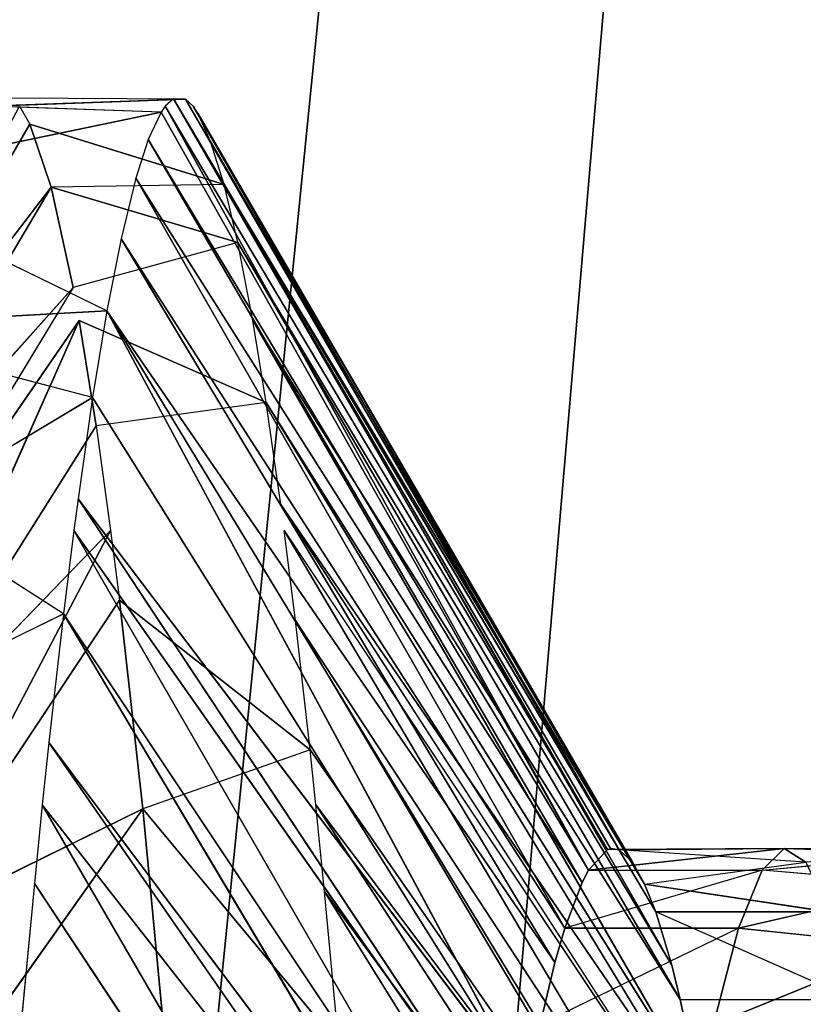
# Model space of a CAD drawing. Extents: x 143 to 263, y -61 to 82.
# Tile 574 of 656: x 247.9 to 248.295, y 73.725 to 74.222. Entities that reach past the tile are written whole.
import ezdxf

# ---------------------------------------------------------------- set-up
doc = ezdxf.new("R2010")
doc.units = 0
doc.header["$LTSCALE"] = 25.4
doc.layers.get('0').update_dxf_attribs({"color": 13, "linetype": 'CONTINUOUS'})

# ---------------------------------------------------------------- blocks, each defined once
blk = doc.blocks.new('ICE-BALL-8126_STL')
at = {"color": 41}
for p, q in [((8.43004, 44.51457, 94.99305), (8.42899, 44.42197, 94.91445)), ((8.42899, 44.42197, 94.91445), (8.43138, 44.50488, 94.84451)), ((8.43986, 44.41083, 94.74755), (8.43138, 44.50488, 94.84451)), ((8.44716, 44.49461, 94.694), (8.43986, 44.41083, 94.74755)), ((8.44716, 44.49461, 94.694), (8.46924, 44.39891, 94.57911)), ((8.46924, 44.39891, 94.57911), (8.47803, 44.48376, 94.54302)), ((8.51769, 44.38637, 94.41219), (8.47803, 44.48376, 94.54302)), ((8.51769, 44.38637, 94.41219), (8.47803, 44.48376, 94.54302)), ((8.50518, 44.45709, 95.41656), (8.46102, 44.35718, 95.24903)), ((8.50518, 44.36959, 95.41656), (8.50518, 44.45709, 95.41656)), ((8.44693, 44.35159, 95.17032), (8.46102, 44.44468, 95.24903)), ((8.46102, 44.44468, 95.24903), (8.46102, 44.35718, 95.24903)), ((8.42899, 44.42197, 94.91445), (8.43585, 44.43292, 95.08067)), ((8.42899, 44.42197, 94.91445), (8.43585, 44.43292, 95.08067)), ((8.43585, 44.43292, 95.08067), (8.42965, 44.33884, 94.9819)), ((8.44693, 44.35159, 95.17032), (8.43585, 44.43292, 95.08067)), ((8.42899, 44.42197, 94.91445), (8.43986, 44.41083, 94.74755)), ((8.43986, 44.32333, 94.74755), (8.42899, 44.42197, 94.91445)), ((8.43986, 44.32333, 94.74755), (8.42899, 44.42197, 94.91445)), ((8.4295, 44.33281, 94.88894), (8.42899, 44.42197, 94.91445)), ((8.42899, 44.42197, 94.91445), (8.42965, 44.33884, 94.9819)), ((8.42899, 44.42197, 94.91445), (8.43986, 44.41083, 94.74755)), ((8.45069, 44.19025, 96.11703), (8.81402, 44.41623, 95.96337)), ((8.45069, 44.19025, 96.11703), (8.81402, 44.41623, 95.96337)), ((8.40691, 44.18585, 96.05744), (8.7483, 44.40858, 95.88247)), ((8.40691, 44.18585, 96.05744), (8.7483, 44.40858, 95.88247)), ((8.43986, 44.32333, 94.74755), (8.43986, 44.41083, 94.74755)), ((8.46924, 44.39891, 94.57911), (8.43986, 44.41083, 94.74755)), ((8.46924, 44.39891, 94.57911), (8.43986, 44.41083, 94.74755)), ((8.43986, 44.41083, 94.74755), (8.46924, 44.31141, 94.57911)), ((8.45069, 44.19025, 96.11703), (8.7483, 44.40858, 95.88247)), ((8.45069, 44.19025, 96.11703), (8.7483, 44.40858, 95.88247)), ((8.31399, 44.17557, 95.91264), (8.69411, 44.40168, 95.80644)), ((8.31399, 44.17557, 95.91264), (8.69411, 44.40168, 95.80644)), ((8.37919, 44.18293, 96.0171), (8.69411, 44.40168, 95.80644)), ((8.37919, 44.18293, 96.0171), (8.69411, 44.40168, 95.80644)), ((8.69411, 44.40168, 95.80644), (8.40691, 44.18585, 96.05744)), ((8.69411, 44.40168, 95.80644), (8.40691, 44.18585, 96.05744)), ((8.46924, 44.39891, 94.57911), (8.51769, 44.29887, 94.41219)), ((8.46924, 44.39891, 94.57911), (8.51769, 44.38637, 94.41219)), ((8.46924, 44.39891, 94.57911), (8.46924, 44.31141, 94.57911)), ((8.46924, 44.39891, 94.57911), (8.51769, 44.38637, 94.41219)), ((8.26863, 44.16993, 95.83005), (8.64988, 44.39553, 95.73639)), ((8.26863, 44.16993, 95.83005), (8.64988, 44.39553, 95.73639)), ((8.31399, 44.17557, 95.91264), (8.64988, 44.39553, 95.73639)), ((8.31399, 44.17557, 95.91264), (8.64988, 44.39553, 95.73639)), ((8.25552, 44.16821, 95.80428), (8.59447, 44.38696, 95.63497)), ((8.26863, 44.16993, 95.83005), (8.59447, 44.38696, 95.63497)), ((8.20409, 44.16088, 95.69265), (8.56837, 44.38245, 95.58009)), ((8.20409, 44.16088, 95.69265), (8.56837, 44.38245, 95.58009)), ((8.25552, 44.16821, 95.80428), (8.56837, 44.38245, 95.58009)), ((8.25552, 44.16821, 95.80428), (8.56837, 44.38245, 95.58009)), ((8.16259, 44.15411, 95.58592), (8.55303, 44.37963, 95.54503)), ((8.16259, 44.15411, 95.58592), (8.55303, 44.37963, 95.54503)), ((8.20409, 44.16088, 95.69265), (8.55303, 44.37963, 95.54503)), ((8.20409, 44.16088, 95.69265), (8.55303, 44.37963, 95.54503)), ((8.55303, 44.37963, 95.54503), (8.50518, 44.36959, 95.41656)), ((8.55303, 44.37963, 95.54503), (8.50518, 44.36959, 95.41656)), ((8.12326, 44.14653, 95.46239), (8.50518, 44.36959, 95.41656)), ((8.12326, 44.14653, 95.46239), (8.50518, 44.36959, 95.41656)), ((8.50518, 44.36959, 95.41656), (8.16259, 44.15411, 95.58592)), ((8.50518, 44.36959, 95.41656), (8.16259, 44.15411, 95.58592)), ((8.50518, 44.36959, 95.41656), (8.48791, 44.36528, 95.35952)), ((8.09408, 44.13959, 95.3452), (8.48791, 44.36528, 95.35952)), ((8.09408, 44.13959, 95.3452), (8.48791, 44.36528, 95.35952)), ((8.12326, 44.14653, 95.46239), (8.48791, 44.36528, 95.35952)), ((8.12326, 44.14653, 95.46239), (8.48791, 44.36528, 95.35952)), ((8.48791, 44.36528, 95.35952), (8.46102, 44.35718, 95.24903)), ((8.09408, 44.13959, 95.3452), (8.46102, 44.35718, 95.24903)), ((8.09408, 44.13959, 95.3452), (8.46102, 44.35718, 95.24903)), ((8.46102, 44.35718, 95.24903), (8.44693, 44.35159, 95.17032)), ((8.05807, 44.12634, 95.11018), (8.44693, 44.35159, 95.17032)), ((8.05807, 44.12634, 95.11018), (8.44693, 44.35159, 95.17032)), ((8.07239, 44.13284, 95.22757), (8.44693, 44.35159, 95.17032)), ((8.07239, 44.13284, 95.22757), (8.44693, 44.35159, 95.17032)), ((8.44693, 44.35159, 95.17032), (8.09408, 44.13959, 95.3452)), ((8.44693, 44.35159, 95.17032), (8.09408, 44.13959, 95.3452)), ((8.44693, 44.35159, 95.17032), (8.43585, 44.34542, 95.08067)), ((8.05455, 44.12394, 95.06599), (8.43585, 44.34542, 95.08067)), ((8.05455, 44.12394, 95.06599), (8.43585, 44.34542, 95.08067)), ((8.05807, 44.12634, 95.11018), (8.43585, 44.34542, 95.08067)), ((8.05807, 44.12634, 95.11018), (8.43585, 44.34542, 95.08067)), ((8.43585, 44.34542, 95.08067), (8.42965, 44.33884, 94.9819)), ((8.42965, 44.33884, 94.9819), (8.05076, 44.11406, 94.87833)), ((8.42965, 44.33884, 94.9819), (8.05076, 44.11406, 94.87833)), ((8.05095, 44.12009, 94.99371), (8.42965, 44.33884, 94.9819)), ((8.05095, 44.12009, 94.99371), (8.42965, 44.33884, 94.9819)), ((8.05455, 44.12394, 95.06599), (8.42965, 44.33884, 94.9819)), ((8.05455, 44.12394, 95.06599), (8.42965, 44.33884, 94.9819)), ((8.42965, 44.33884, 94.9819), (8.42899, 44.33447, 94.91445)), ((8.42899, 44.33447, 94.91445), (8.05076, 44.11406, 94.87833)), ((8.4295, 44.33281, 94.88894), (8.05076, 44.11406, 94.87833)), ((8.4295, 44.33281, 94.88894), (8.05455, 44.10987, 94.79984)), ((8.4295, 44.33281, 94.88894), (8.05455, 44.10987, 94.79984)), ((8.4295, 44.33281, 94.88894), (8.43986, 44.32333, 94.74755)), ((8.4295, 44.33281, 94.88894), (8.43986, 44.32333, 94.74755)), ((8.43986, 44.32333, 94.74755), (8.05455, 44.10987, 94.79984)), ((8.43986, 44.32333, 94.74755), (8.05455, 44.10987, 94.79984)), ((8.43986, 44.32333, 94.74755), (8.05751, 44.10782, 94.76192)), ((8.43986, 44.32333, 94.74755), (8.05751, 44.10782, 94.76192)), ((8.43986, 44.32333, 94.74755), (8.07144, 44.10133, 94.64457)), ((8.43986, 44.32333, 94.74755), (8.07144, 44.10133, 94.64457)), ((8.43986, 44.32333, 94.74755), (8.44616, 44.32008, 94.70059)), ((8.44616, 44.32008, 94.70059), (8.07144, 44.10133, 94.64457)), ((8.44616, 44.32008, 94.70059), (8.07144, 44.10133, 94.64457)), ((8.44616, 44.32008, 94.70059), (8.09079, 44.09513, 94.53617)), ((8.44616, 44.32008, 94.70059), (8.09079, 44.09513, 94.53617)), ((8.44616, 44.32008, 94.70059), (8.46924, 44.31141, 94.57911)), ((8.46924, 44.31141, 94.57911), (8.09079, 44.09513, 94.53617)), ((8.46924, 44.31141, 94.57911), (8.09079, 44.09513, 94.53617)), ((8.46924, 44.31141, 94.57911), (8.1215, 44.08766, 94.4097)), ((8.46924, 44.31141, 94.57911), (8.1215, 44.08766, 94.4097)), ((8.46924, 44.31141, 94.57911), (8.4865, 44.30641, 94.51135)), ((8.4865, 44.30641, 94.51135), (8.1215, 44.08766, 94.4097)), ((8.4865, 44.30641, 94.51135), (8.1215, 44.08766, 94.4097)), ((8.4865, 44.30641, 94.51135), (8.15779, 44.08055, 94.29356)), ((8.4865, 44.30641, 94.51135), (8.15779, 44.08055, 94.29356)), ((8.4865, 44.30641, 94.51135), (8.51769, 44.29887, 94.41219)), ((8.51769, 44.29887, 94.41219), (8.15779, 44.08055, 94.29356)), ((8.51769, 44.29887, 94.41219), (8.15779, 44.08055, 94.29356)), ((8.55097, 44.29208, 94.32568), (8.15779, 44.08055, 94.29356)), ((8.55097, 44.29208, 94.32568), (8.15779, 44.08055, 94.29356)), ((8.55097, 44.29208, 94.32568), (8.20153, 44.07333, 94.17924)), ((8.55097, 44.29208, 94.32568), (8.20153, 44.07333, 94.17924)), ((8.55097, 44.29208, 94.32568), (8.25257, 44.06601, 94.06746)), ((8.55097, 44.29208, 94.32568), (8.25257, 44.06601, 94.06746)), ((8.58506, 44.28594, 94.25001), (8.25257, 44.06601, 94.06746)), ((8.58506, 44.28594, 94.25001), (8.25257, 44.06601, 94.06746)), ((8.58506, 44.28594, 94.25001), (8.26862, 44.06388, 94.03579)), ((8.58506, 44.28594, 94.25001), (8.26862, 44.06388, 94.03579)), ((8.63892, 44.27739, 94.14816), (8.26862, 44.06388, 94.03579)), ((8.63892, 44.27739, 94.14816), (8.26862, 44.06388, 94.03579)), ((8.63892, 44.27739, 94.14816), (8.31068, 44.05864, 93.9589)), ((8.63892, 44.27739, 94.14816), (8.31068, 44.05864, 93.9589)), ((8.6705, 44.27285, 94.09575), (8.31068, 44.05864, 93.9589)), ((8.6705, 44.27285, 94.09575), (8.31068, 44.05864, 93.9589)), ((8.6705, 44.27285, 94.09575), (8.37552, 44.05128, 93.85423)), ((8.6705, 44.27285, 94.09575), (8.37552, 44.05128, 93.85423)), ((8.69116, 44.27003, 94.06381), (8.4069, 44.04797, 93.8084)), ((8.69116, 44.27003, 94.06381), (8.4069, 44.04797, 93.8084)), ((8.77246, 44.25984, 93.95233), (8.4069, 44.04797, 93.8084)), ((8.77246, 44.25984, 93.95233), (8.4069, 44.04797, 93.8084)), ((8.77246, 44.25984, 93.95233), (8.4467, 44.04396, 93.75404)), ((8.77246, 44.25984, 93.95233), (8.4467, 44.04396, 93.75404)), ((8.52801, 44.19748, 96.21188), (8.40904, 44.09857, 96.06045)), ((8.52801, 44.19748, 96.21188), (8.45069, 44.19025, 96.11703)), ((8.45069, 44.19025, 96.11703), (8.40691, 44.18585, 96.05744)), ((8.40691, 44.18585, 96.05744), (8.37919, 44.18293, 96.0171)), ((8.37919, 44.18293, 96.0171), (8.30377, 44.08684, 95.89484)), ((8.37919, 44.18293, 96.0171), (8.31399, 44.17557, 95.91264)), ((8.37919, 44.18293, 96.0171), (8.40904, 44.09857, 96.06045)), ((8.31399, 44.17557, 95.91264), (8.26863, 44.16993, 95.83005)), ((8.25552, 44.16821, 95.80428), (8.20409, 44.16088, 95.69265)), ((8.20409, 44.16088, 95.69265), (8.16259, 44.06661, 95.58593)), ((8.20409, 44.16088, 95.69265), (8.16259, 44.15411, 95.58592)), ((8.20409, 44.16088, 95.69265), (8.21572, 44.07512, 95.71957)), ((8.16259, 44.15411, 95.58592), (8.12326, 44.14653, 95.46239)), ((8.12326, 44.14653, 95.46239), (8.09408, 44.13959, 95.3452)), ((8.12326, 44.14653, 95.46239), (8.09536, 44.05243, 95.35107)), ((8.12326, 44.14653, 95.46239), (8.14605, 44.0636, 95.53736)), ((8.09408, 44.13959, 95.3452), (8.06369, 44.04177, 95.16357)), ((8.09408, 44.13959, 95.3452), (8.07239, 44.13284, 95.22757)), ((8.09408, 44.13959, 95.3452), (8.09536, 44.05243, 95.35107)), ((8.07239, 44.13284, 95.22757), (8.05807, 44.12634, 95.11018)), ((8.05455, 44.12394, 95.06599), (8.05095, 44.12009, 94.99371)), ((8.05807, 44.12634, 95.11018), (8.05455, 44.12394, 95.06599)), ((8.05095, 44.12009, 94.99371), (8.05051, 44.03174, 94.97762)), ((8.05095, 44.12009, 94.99371), (8.05076, 44.11406, 94.87833)), ((8.05095, 44.12009, 94.99371), (8.05455, 44.02238, 94.79984)), ((8.05076, 44.11406, 94.87833), (8.05455, 44.10987, 94.79984)), ((8.05455, 44.10987, 94.79984), (8.05751, 44.10782, 94.76192)), ((8.40904, 44.09857, 96.06045), (8.52981, 44.11013, 96.21394)), ((8.40904, 44.09857, 96.06045), (8.52981, 44.11013, 96.21394)), ((8.05751, 44.10782, 94.76192), (8.05455, 44.02238, 94.79984)), ((8.05751, 44.10782, 94.76192), (8.0776, 44.01164, 94.60598)), ((8.05751, 44.10782, 94.76192), (8.07144, 44.10133, 94.64457)), ((8.07144, 44.10133, 94.64457), (8.09079, 44.09513, 94.53617)), ((8.09079, 44.09513, 94.53617), (8.1215, 44.08766, 94.4097)), ((8.30377, 44.08684, 95.89484), (8.40904, 44.09857, 96.06045)), ((8.30377, 44.08684, 95.89484), (8.40904, 44.09857, 96.06045)), ((8.46856, 43.97747, 95.80139), (8.40904, 44.09857, 96.06045)), ((8.46856, 43.97747, 95.80139), (8.40904, 44.09857, 96.06045)), ((8.5636, 43.98919, 95.9509), (8.40904, 44.09857, 96.06045)), ((8.5636, 43.98919, 95.9509), (8.40904, 44.09857, 96.06045)), ((8.1215, 44.08766, 94.4097), (8.15779, 44.08055, 94.29356)), ((8.26862, 44.08243, 95.83003), (8.30377, 44.08684, 95.89484)), ((8.30377, 44.08684, 95.89484), (8.46856, 43.97747, 95.80139)), ((8.30377, 44.08684, 95.89484), (8.46856, 43.97747, 95.80139)), ((8.15779, 44.08055, 94.29356), (8.11901, 44.0007, 94.41875)), ((8.15779, 44.08055, 94.29356), (8.16259, 43.9922, 94.2799)), ((8.15779, 44.08055, 94.29356), (8.20153, 44.07333, 94.17924)), ((8.21572, 44.07512, 95.71957), (8.26862, 44.08243, 95.83003)), ((8.26862, 44.08243, 95.83003), (8.46856, 43.97747, 95.80139)), ((8.26862, 44.08243, 95.83003), (8.46856, 43.97747, 95.80139)), ((8.26862, 44.08243, 95.83003), (8.38906, 43.96575, 95.64315)), ((8.26862, 44.08243, 95.83003), (8.38906, 43.96575, 95.64315)), ((8.16259, 44.06661, 95.58593), (8.21572, 44.07512, 95.71957)), ((8.16259, 44.06661, 95.58593), (8.21572, 44.07512, 95.71957)), ((8.21572, 44.07512, 95.71957), (8.38906, 43.96575, 95.64315)), ((8.21572, 44.07512, 95.71957), (8.38906, 43.96575, 95.64315)), ((8.20153, 44.07333, 94.17924), (8.17948, 43.98933, 94.23418)), ((8.20153, 44.07333, 94.17924), (8.25871, 43.97768, 94.05518)), ((8.20153, 44.07333, 94.17924), (8.25257, 44.06601, 94.06746)), ((8.16259, 44.06661, 95.58593), (8.38906, 43.96575, 95.64315)), ((8.16259, 44.06661, 95.58593), (8.38906, 43.96575, 95.64315)), ((8.16259, 44.06661, 95.58593), (8.32616, 43.95422, 95.47864)), ((8.25257, 44.06601, 94.06746), (8.26862, 44.06388, 94.03579)), ((8.26862, 44.06388, 94.03579), (8.31068, 44.05864, 93.9589)), ((8.09536, 44.05243, 95.35107), (8.14605, 44.0636, 95.53736)), ((8.09536, 44.05243, 95.35107), (8.14605, 44.0636, 95.53736)), ((8.14605, 44.0636, 95.53736), (8.32616, 43.95422, 95.47864)), ((8.14605, 44.0636, 95.53736), (8.2804, 43.94305, 95.31044)), ((8.14605, 44.0636, 95.53736), (8.2804, 43.94305, 95.31044)), ((8.31068, 44.05864, 93.9589), (8.25871, 43.97768, 94.05518)), ((8.31068, 44.05864, 93.9589), (8.35578, 43.96594, 93.88455)), ((8.31068, 44.05864, 93.9589), (8.37552, 44.05128, 93.85423)), ((8.06369, 44.04177, 95.16357), (8.09536, 44.05243, 95.35107)), ((8.06369, 44.04177, 95.16357), (8.09536, 44.05243, 95.35107)), ((8.2518, 43.93239, 95.14116), (8.09536, 44.05243, 95.35107)), ((8.2518, 43.93239, 95.14116), (8.09536, 44.05243, 95.35107)), ((8.2804, 43.94305, 95.31044), (8.09536, 44.05243, 95.35107)), ((8.2804, 43.94305, 95.31044), (8.09536, 44.05243, 95.35107)), ((8.37552, 44.05128, 93.85423), (8.4069, 44.04797, 93.8084)), ((8.4069, 44.04797, 93.8084), (8.4467, 44.04396, 93.75404)), ((8.05455, 44.03644, 95.06599), (8.06369, 44.04177, 95.16357)), ((8.06369, 44.04177, 95.16357), (8.2518, 43.93239, 95.14116)), ((8.06369, 44.04177, 95.16357), (8.2518, 43.93239, 95.14116)), ((8.4467, 44.04396, 93.75404), (8.52372, 44.03672, 93.65891))]:
    blk.add_line(p, q, dxfattribs=at)
mesh = blk.add_polyface(dxfattribs=at)
corners = [(21.2, 45.01358, 80.03829), (0, 43.20555, 75.32821), (21.2, 43.20555, 75.32821), (0, 45.01358, 80.03829)]
mesh.append_faces([[corners[k] for k in face] for face in [(0, 1, 2), (1, 0, 3)]], dxfattribs={"vtx0": -1, "color": 41})
mesh = blk.add_polyface(dxfattribs=at)
corners = [(21.2, 43.20555, 114.53761), (0, 45.01358, 109.82753), (21.2, 45.01358, 109.82753), (0, 43.20555, 114.53761)]
mesh.append_faces([[corners[k] for k in face] for face in [(0, 1, 2), (1, 0, 3)]], dxfattribs={"vtx0": -1, "color": 41})
mesh = blk.add_polyface(dxfattribs=at)
corners = [(0, 42.68692, 119.56032), (23, 44.9885, 114.9556), (0, 44.9885, 114.9556), (23, 42.68692, 119.56032)]
mesh.append_faces([[corners[k] for k in face] for face in [(0, 1, 2), (1, 0, 3)]], dxfattribs={"vtx0": -1, "color": 41})
mesh = blk.add_polyface(dxfattribs=at)
corners = [(0, 44.9885, 74.91022), (23, 42.68692, 70.3055), (0, 42.68692, 70.3055), (23, 44.9885, 74.91022)]
mesh.append_faces([[corners[k] for k in face] for face in [(0, 1, 2), (1, 0, 3)]], dxfattribs={"vtx0": -1, "color": 41})
mesh = blk.add_polyface(dxfattribs=at)
corners = [(8.46102, 44.44468, 95.24903), (8.50518, 44.45709, 95.41656), (8.46102, 44.35718, 95.24903), (8.50518, 44.54459, 95.41656)]
mesh.append_faces([[corners[k] for k in face] for face in [(0, 1, 2), (1, 0, 3)]], dxfattribs={"vtx0": -1, "color": 41})
mesh = blk.add_polyface(dxfattribs=at)
corners = [(8.43004, 44.51457, 94.99305), (8.43585, 44.43292, 95.08067), (8.42899, 44.42197, 94.91445)]
mesh.append_faces([[corners[k] for k in face] for face in [(0, 1, 2)]], dxfattribs={"color": 41})
mesh = blk.add_polyface(dxfattribs=at)
corners = [(8.43138, 44.50488, 94.84451), (8.42899, 44.42197, 94.91445), (8.43986, 44.41083, 94.74755)]
mesh.append_faces([[corners[k] for k in face] for face in [(0, 1, 2)]], dxfattribs={"color": 41})
mesh = blk.add_polyface(dxfattribs=at)
corners = [(8.44716, 44.49461, 94.694), (8.43986, 44.41083, 94.74755), (8.46924, 44.39891, 94.57911)]
mesh.append_faces([[corners[k] for k in face] for face in [(0, 1, 2)]], dxfattribs={"color": 41})
mesh = blk.add_polyface(dxfattribs=at)
corners = [(8.47803, 44.48376, 94.54302), (8.46924, 44.39891, 94.57911), (8.51769, 44.38637, 94.41219)]
mesh.append_faces([[corners[k] for k in face] for face in [(0, 1, 2)]], dxfattribs={"color": 41})
mesh = blk.add_polyface(dxfattribs=at)
corners = [(8.47803, 44.48376, 94.54302), (8.51769, 44.38637, 94.41219), (8.51769, 44.47387, 94.41219)]
mesh.append_faces([[corners[k] for k in face] for face in [(0, 1, 2)]], dxfattribs={"color": 41})
mesh = blk.add_polyface(dxfattribs=at)
corners = [(8.56837, 44.46996, 95.58009), (8.55303, 44.37963, 95.54503), (8.50518, 44.45709, 95.41656)]
mesh.append_faces([[corners[k] for k in face] for face in [(0, 1, 2)]], dxfattribs={"color": 41})
mesh = blk.add_polyface(dxfattribs=at)
corners = [(8.50518, 44.45709, 95.41656), (8.55303, 44.37963, 95.54503), (8.50518, 44.36959, 95.41656)]
mesh.append_faces([[corners[k] for k in face] for face in [(0, 1, 2)]], dxfattribs={"color": 41})
mesh = blk.add_polyface(dxfattribs=at)
corners = [(8.46102, 44.44468, 95.24903), (8.44693, 44.35159, 95.17032), (8.43585, 44.43292, 95.08067)]
mesh.append_faces([[corners[k] for k in face] for face in [(0, 1, 2)]], dxfattribs={"color": 41})
mesh = blk.add_polyface(dxfattribs=at)
corners = [(8.43585, 44.43292, 95.08067), (8.42965, 44.33884, 94.9819), (8.42899, 44.42197, 94.91445)]
mesh.append_faces([[corners[k] for k in face] for face in [(0, 1, 2)]], dxfattribs={"color": 41})
mesh = blk.add_polyface(dxfattribs=at)
corners = [(8.42899, 44.42197, 94.91445), (8.43986, 44.32333, 94.74755), (8.43986, 44.41083, 94.74755)]
mesh.append_faces([[corners[k] for k in face] for face in [(0, 1, 2)]], dxfattribs={"color": 41})
mesh = blk.add_polyface(dxfattribs=at)
corners = [(8.42899, 44.42197, 94.91445), (8.4295, 44.33281, 94.88894), (8.43986, 44.32333, 94.74755)]
mesh.append_faces([[corners[k] for k in face] for face in [(0, 1, 2)]], dxfattribs={"color": 41})
mesh = blk.add_polyface(dxfattribs=at)
corners = [(8.45069, 44.19025, 96.11703), (8.7483, 44.40858, 95.88247), (8.81402, 44.41623, 95.96337)]
mesh.append_faces([[corners[k] for k in face] for face in [(0, 1, 2)]], dxfattribs={"color": 41})
mesh = blk.add_polyface(dxfattribs=at)
corners = [(8.52801, 44.19748, 96.21188), (8.45069, 44.19025, 96.11703), (8.81402, 44.41623, 95.96337)]
mesh.append_faces([[corners[k] for k in face] for face in [(0, 1, 2)]], dxfattribs={"color": 41})
mesh = blk.add_polyface(dxfattribs=at)
corners = [(8.40691, 44.18585, 96.05744), (8.69411, 44.40168, 95.80644), (8.7483, 44.40858, 95.88247)]
mesh.append_faces([[corners[k] for k in face] for face in [(0, 1, 2)]], dxfattribs={"color": 41})
mesh = blk.add_polyface(dxfattribs=at)
corners = [(8.45069, 44.19025, 96.11703), (8.40691, 44.18585, 96.05744), (8.7483, 44.40858, 95.88247)]
mesh.append_faces([[corners[k] for k in face] for face in [(0, 1, 2)]], dxfattribs={"color": 41})
mesh = blk.add_polyface(dxfattribs=at)
corners = [(8.43986, 44.41083, 94.74755), (8.46924, 44.31141, 94.57911), (8.46924, 44.39891, 94.57911)]
mesh.append_faces([[corners[k] for k in face] for face in [(0, 1, 2)]], dxfattribs={"color": 41})
mesh = blk.add_polyface(dxfattribs=at)
corners = [(8.31399, 44.17557, 95.91264), (8.64988, 44.39553, 95.73639), (8.69411, 44.40168, 95.80644)]
mesh.append_faces([[corners[k] for k in face] for face in [(0, 1, 2)]], dxfattribs={"color": 41})
mesh = blk.add_polyface(dxfattribs=at)
corners = [(8.37919, 44.18293, 96.0171), (8.31399, 44.17557, 95.91264), (8.69411, 44.40168, 95.80644)]
mesh.append_faces([[corners[k] for k in face] for face in [(0, 1, 2)]], dxfattribs={"color": 41})
mesh = blk.add_polyface(dxfattribs=at)
corners = [(8.40691, 44.18585, 96.05744), (8.37919, 44.18293, 96.0171), (8.69411, 44.40168, 95.80644)]
mesh.append_faces([[corners[k] for k in face] for face in [(0, 1, 2)]], dxfattribs={"color": 41})
mesh = blk.add_polyface(dxfattribs=at)
corners = [(8.46924, 44.39891, 94.57911), (8.51769, 44.29887, 94.41219), (8.51769, 44.38637, 94.41219)]
mesh.append_faces([[corners[k] for k in face] for face in [(0, 1, 2)]], dxfattribs={"color": 41})
mesh = blk.add_polyface(dxfattribs=at)
corners = [(8.26863, 44.16993, 95.83005), (8.59447, 44.38696, 95.63497), (8.64988, 44.39553, 95.73639)]
mesh.append_faces([[corners[k] for k in face] for face in [(0, 1, 2)]], dxfattribs={"color": 41})
mesh = blk.add_polyface(dxfattribs=at)
corners = [(8.31399, 44.17557, 95.91264), (8.26863, 44.16993, 95.83005), (8.64988, 44.39553, 95.73639)]
mesh.append_faces([[corners[k] for k in face] for face in [(0, 1, 2)]], dxfattribs={"color": 41})
mesh = blk.add_polyface(dxfattribs=at)
corners = [(8.25552, 44.16821, 95.80428), (8.56837, 44.38245, 95.58009), (8.59447, 44.38696, 95.63497)]
mesh.append_faces([[corners[k] for k in face] for face in [(0, 1, 2)]], dxfattribs={"color": 41})
mesh = blk.add_polyface(dxfattribs=at)
corners = [(8.20409, 44.16088, 95.69265), (8.55303, 44.37963, 95.54503), (8.56837, 44.38245, 95.58009)]
mesh.append_faces([[corners[k] for k in face] for face in [(0, 1, 2)]], dxfattribs={"color": 41})
mesh = blk.add_polyface(dxfattribs=at)
corners = [(8.25552, 44.16821, 95.80428), (8.20409, 44.16088, 95.69265), (8.56837, 44.38245, 95.58009)]
mesh.append_faces([[corners[k] for k in face] for face in [(0, 1, 2)]], dxfattribs={"color": 41})
mesh = blk.add_polyface(dxfattribs=at)
corners = [(8.16259, 44.15411, 95.58592), (8.50518, 44.36959, 95.41656), (8.55303, 44.37963, 95.54503)]
mesh.append_faces([[corners[k] for k in face] for face in [(0, 1, 2)]], dxfattribs={"color": 41})
mesh = blk.add_polyface(dxfattribs=at)
corners = [(8.20409, 44.16088, 95.69265), (8.16259, 44.15411, 95.58592), (8.55303, 44.37963, 95.54503)]
mesh.append_faces([[corners[k] for k in face] for face in [(0, 1, 2)]], dxfattribs={"color": 41})
mesh = blk.add_polyface(dxfattribs=at)
corners = [(8.12326, 44.14653, 95.46239), (8.48791, 44.36528, 95.35952), (8.50518, 44.36959, 95.41656)]
mesh.append_faces([[corners[k] for k in face] for face in [(0, 1, 2)]], dxfattribs={"color": 41})
mesh = blk.add_polyface(dxfattribs=at)
corners = [(8.16259, 44.15411, 95.58592), (8.12326, 44.14653, 95.46239), (8.50518, 44.36959, 95.41656)]
mesh.append_faces([[corners[k] for k in face] for face in [(0, 1, 2)]], dxfattribs={"color": 41})
mesh = blk.add_polyface(dxfattribs=at)
corners = [(8.48791, 44.36528, 95.35952), (8.09408, 44.13959, 95.3452), (8.46102, 44.35718, 95.24903)]
mesh.append_faces([[corners[k] for k in face] for face in [(0, 1, 2)]], dxfattribs={"color": 41})
mesh = blk.add_polyface(dxfattribs=at)
corners = [(8.12326, 44.14653, 95.46239), (8.09408, 44.13959, 95.3452), (8.48791, 44.36528, 95.35952)]
mesh.append_faces([[corners[k] for k in face] for face in [(0, 1, 2)]], dxfattribs={"color": 41})
mesh = blk.add_polyface(dxfattribs=at)
corners = [(8.09408, 44.13959, 95.3452), (8.44693, 44.35159, 95.17032), (8.46102, 44.35718, 95.24903)]
mesh.append_faces([[corners[k] for k in face] for face in [(0, 1, 2)]], dxfattribs={"color": 41})
mesh = blk.add_polyface(dxfattribs=at)
corners = [(8.44693, 44.35159, 95.17032), (8.05807, 44.12634, 95.11018), (8.43585, 44.34542, 95.08067)]
mesh.append_faces([[corners[k] for k in face] for face in [(0, 1, 2)]], dxfattribs={"color": 41})
mesh = blk.add_polyface(dxfattribs=at)
corners = [(8.07239, 44.13284, 95.22757), (8.05807, 44.12634, 95.11018), (8.44693, 44.35159, 95.17032)]
mesh.append_faces([[corners[k] for k in face] for face in [(0, 1, 2)]], dxfattribs={"color": 41})
mesh = blk.add_polyface(dxfattribs=at)
corners = [(8.09408, 44.13959, 95.3452), (8.07239, 44.13284, 95.22757), (8.44693, 44.35159, 95.17032)]
mesh.append_faces([[corners[k] for k in face] for face in [(0, 1, 2)]], dxfattribs={"color": 41})
mesh = blk.add_polyface(dxfattribs=at)
corners = [(8.43585, 44.34542, 95.08067), (8.05455, 44.12394, 95.06599), (8.42965, 44.33884, 94.9819)]
mesh.append_faces([[corners[k] for k in face] for face in [(0, 1, 2)]], dxfattribs={"color": 41})
mesh = blk.add_polyface(dxfattribs=at)
corners = [(8.05807, 44.12634, 95.11018), (8.05455, 44.12394, 95.06599), (8.43585, 44.34542, 95.08067)]
mesh.append_faces([[corners[k] for k in face] for face in [(0, 1, 2)]], dxfattribs={"color": 41})
mesh = blk.add_polyface(dxfattribs=at)
corners = [(8.05095, 44.12009, 94.99371), (8.05076, 44.11406, 94.87833), (8.42965, 44.33884, 94.9819)]
mesh.append_faces([[corners[k] for k in face] for face in [(0, 1, 2)]], dxfattribs={"color": 41})
mesh = blk.add_polyface(dxfattribs=at)
corners = [(8.42965, 44.33884, 94.9819), (8.05076, 44.11406, 94.87833), (8.42899, 44.33447, 94.91445)]
mesh.append_faces([[corners[k] for k in face] for face in [(0, 1, 2)]], dxfattribs={"color": 41})
mesh = blk.add_polyface(dxfattribs=at)
corners = [(8.05455, 44.12394, 95.06599), (8.05095, 44.12009, 94.99371), (8.42965, 44.33884, 94.9819)]
mesh.append_faces([[corners[k] for k in face] for face in [(0, 1, 2)]], dxfattribs={"color": 41})
mesh = blk.add_polyface(dxfattribs=at)
corners = [(8.4295, 44.33281, 94.88894), (8.05076, 44.11406, 94.87833), (8.05455, 44.10987, 94.79984)]
mesh.append_faces([[corners[k] for k in face] for face in [(0, 1, 2)]], dxfattribs={"color": 41})
mesh = blk.add_polyface(dxfattribs=at)
corners = [(8.4295, 44.33281, 94.88894), (8.05455, 44.10987, 94.79984), (8.43986, 44.32333, 94.74755)]
mesh.append_faces([[corners[k] for k in face] for face in [(0, 1, 2)]], dxfattribs={"color": 41})
mesh = blk.add_polyface(dxfattribs=at)
corners = [(8.05455, 44.10987, 94.79984), (8.05751, 44.10782, 94.76192), (8.43986, 44.32333, 94.74755)]
mesh.append_faces([[corners[k] for k in face] for face in [(0, 1, 2)]], dxfattribs={"color": 41})
mesh = blk.add_polyface(dxfattribs=at)
corners = [(8.05751, 44.10782, 94.76192), (8.07144, 44.10133, 94.64457), (8.43986, 44.32333, 94.74755)]
mesh.append_faces([[corners[k] for k in face] for face in [(0, 1, 2)]], dxfattribs={"color": 41})
mesh = blk.add_polyface(dxfattribs=at)
corners = [(8.43986, 44.32333, 94.74755), (8.07144, 44.10133, 94.64457), (8.44616, 44.32008, 94.70059)]
mesh.append_faces([[corners[k] for k in face] for face in [(0, 1, 2)]], dxfattribs={"color": 41})
mesh = blk.add_polyface(dxfattribs=at)
corners = [(8.44616, 44.32008, 94.70059), (8.07144, 44.10133, 94.64457), (8.09079, 44.09513, 94.53617)]
mesh.append_faces([[corners[k] for k in face] for face in [(0, 1, 2)]], dxfattribs={"color": 41})
mesh = blk.add_polyface(dxfattribs=at)
corners = [(8.44616, 44.32008, 94.70059), (8.09079, 44.09513, 94.53617), (8.46924, 44.31141, 94.57911)]
mesh.append_faces([[corners[k] for k in face] for face in [(0, 1, 2)]], dxfattribs={"color": 41})
mesh = blk.add_polyface(dxfattribs=at)
corners = [(8.46924, 44.31141, 94.57911), (8.09079, 44.09513, 94.53617), (8.1215, 44.08766, 94.4097)]
mesh.append_faces([[corners[k] for k in face] for face in [(0, 1, 2)]], dxfattribs={"color": 41})
mesh = blk.add_polyface(dxfattribs=at)
corners = [(8.46924, 44.31141, 94.57911), (8.1215, 44.08766, 94.4097), (8.4865, 44.30641, 94.51135)]
mesh.append_faces([[corners[k] for k in face] for face in [(0, 1, 2)]], dxfattribs={"color": 41})
mesh = blk.add_polyface(dxfattribs=at)
corners = [(8.4865, 44.30641, 94.51135), (8.1215, 44.08766, 94.4097), (8.15779, 44.08055, 94.29356)]
mesh.append_faces([[corners[k] for k in face] for face in [(0, 1, 2)]], dxfattribs={"color": 41})
mesh = blk.add_polyface(dxfattribs=at)
corners = [(8.4865, 44.30641, 94.51135), (8.15779, 44.08055, 94.29356), (8.51769, 44.29887, 94.41219)]
mesh.append_faces([[corners[k] for k in face] for face in [(0, 1, 2)]], dxfattribs={"color": 41})
mesh = blk.add_polyface(dxfattribs=at)
corners = [(8.51769, 44.29887, 94.41219), (8.15779, 44.08055, 94.29356), (8.55097, 44.29208, 94.32568)]
mesh.append_faces([[corners[k] for k in face] for face in [(0, 1, 2)]], dxfattribs={"color": 41})
mesh = blk.add_polyface(dxfattribs=at)
corners = [(8.55097, 44.29208, 94.32568), (8.15779, 44.08055, 94.29356), (8.20153, 44.07333, 94.17924)]
mesh.append_faces([[corners[k] for k in face] for face in [(0, 1, 2)]], dxfattribs={"color": 41})
mesh = blk.add_polyface(dxfattribs=at)
corners = [(8.55097, 44.29208, 94.32568), (8.20153, 44.07333, 94.17924), (8.25257, 44.06601, 94.06746)]
mesh.append_faces([[corners[k] for k in face] for face in [(0, 1, 2)]], dxfattribs={"color": 41})
mesh = blk.add_polyface(dxfattribs=at)
corners = [(8.55097, 44.29208, 94.32568), (8.25257, 44.06601, 94.06746), (8.58506, 44.28594, 94.25001)]
mesh.append_faces([[corners[k] for k in face] for face in [(0, 1, 2)]], dxfattribs={"color": 41})
mesh = blk.add_polyface(dxfattribs=at)
corners = [(8.58506, 44.28594, 94.25001), (8.25257, 44.06601, 94.06746), (8.26862, 44.06388, 94.03579)]
mesh.append_faces([[corners[k] for k in face] for face in [(0, 1, 2)]], dxfattribs={"color": 41})
mesh = blk.add_polyface(dxfattribs=at)
corners = [(8.58506, 44.28594, 94.25001), (8.26862, 44.06388, 94.03579), (8.63892, 44.27739, 94.14816)]
mesh.append_faces([[corners[k] for k in face] for face in [(0, 1, 2)]], dxfattribs={"color": 41})
mesh = blk.add_polyface(dxfattribs=at)
corners = [(8.63892, 44.27739, 94.14816), (8.26862, 44.06388, 94.03579), (8.31068, 44.05864, 93.9589)]
mesh.append_faces([[corners[k] for k in face] for face in [(0, 1, 2)]], dxfattribs={"color": 41})
mesh = blk.add_polyface(dxfattribs=at)
corners = [(8.63892, 44.27739, 94.14816), (8.31068, 44.05864, 93.9589), (8.6705, 44.27285, 94.09575)]
mesh.append_faces([[corners[k] for k in face] for face in [(0, 1, 2)]], dxfattribs={"color": 41})
mesh = blk.add_polyface(dxfattribs=at)
corners = [(8.6705, 44.27285, 94.09575), (8.31068, 44.05864, 93.9589), (8.37552, 44.05128, 93.85423)]
mesh.append_faces([[corners[k] for k in face] for face in [(0, 1, 2)]], dxfattribs={"color": 41})
mesh = blk.add_polyface(dxfattribs=at)
corners = [(8.69116, 44.27003, 94.06381), (8.37552, 44.05128, 93.85423), (8.4069, 44.04797, 93.8084), (8.6705, 44.27285, 94.09575)]
mesh.append_faces([[corners[k] for k in face] for face in [(0, 1, 2), (1, 0, 3)]], dxfattribs={"vtx0": -1, "color": 41})
mesh = blk.add_polyface(dxfattribs=at)
corners = [(8.69116, 44.27003, 94.06381), (8.4069, 44.04797, 93.8084), (8.77246, 44.25984, 93.95233)]
mesh.append_faces([[corners[k] for k in face] for face in [(0, 1, 2)]], dxfattribs={"color": 41})
mesh = blk.add_polyface(dxfattribs=at)
corners = [(8.77246, 44.25984, 93.95233), (8.4069, 44.04797, 93.8084), (8.4467, 44.04396, 93.75404)]
mesh.append_faces([[corners[k] for k in face] for face in [(0, 1, 2)]], dxfattribs={"color": 41})
mesh = blk.add_polyface(dxfattribs=at)
corners = [(8.77246, 44.25984, 93.95233), (8.4467, 44.04396, 93.75404), (8.52372, 44.03672, 93.65891)]
mesh.append_faces([[corners[k] for k in face] for face in [(0, 1, 2)]], dxfattribs={"color": 41})
mesh = blk.add_polyface(dxfattribs=at)
corners = [(8.52801, 44.19748, 96.21188), (8.52981, 44.11013, 96.21394), (8.40904, 44.09857, 96.06045)]
mesh.append_faces([[corners[k] for k in face] for face in [(0, 1, 2)]], dxfattribs={"color": 41})
mesh = blk.add_polyface(dxfattribs=at)
corners = [(8.37919, 44.18293, 96.0171), (8.40904, 44.09857, 96.06045), (8.30377, 44.08684, 95.89484)]
mesh.append_faces([[corners[k] for k in face] for face in [(0, 1, 2)]], dxfattribs={"color": 41})
mesh = blk.add_polyface(dxfattribs=at)
corners = [(8.20409, 44.16088, 95.69265), (8.21572, 44.07512, 95.71957), (8.16259, 44.06661, 95.58593)]
mesh.append_faces([[corners[k] for k in face] for face in [(0, 1, 2)]], dxfattribs={"color": 41})
mesh = blk.add_polyface(dxfattribs=at)
corners = [(8.12326, 44.14653, 95.46239), (8.14605, 44.0636, 95.53736), (8.09536, 44.05243, 95.35107)]
mesh.append_faces([[corners[k] for k in face] for face in [(0, 1, 2)]], dxfattribs={"color": 41})
mesh = blk.add_polyface(dxfattribs=at)
corners = [(8.09408, 44.13959, 95.3452), (8.09536, 44.05243, 95.35107), (8.06369, 44.04177, 95.16357)]
mesh.append_faces([[corners[k] for k in face] for face in [(0, 1, 2)]], dxfattribs={"color": 41})
mesh = blk.add_polyface(dxfattribs=at)
corners = [(8.05095, 44.12009, 94.99371), (8.05051, 44.03174, 94.97762), (8.05455, 44.02238, 94.79984)]
mesh.append_faces([[corners[k] for k in face] for face in [(0, 1, 2)]], dxfattribs={"color": 41})
mesh = blk.add_polyface(dxfattribs=at)
corners = [(8.52981, 44.11013, 96.21394), (8.5636, 43.98919, 95.9509), (8.40904, 44.09857, 96.06045)]
mesh.append_faces([[corners[k] for k in face] for face in [(0, 1, 2)]], dxfattribs={"color": 41})
mesh = blk.add_polyface(dxfattribs=at)
corners = [(8.05751, 44.10782, 94.76192), (8.05455, 44.02238, 94.79984), (8.0776, 44.01164, 94.60598)]
mesh.append_faces([[corners[k] for k in face] for face in [(0, 1, 2)]], dxfattribs={"color": 41})
mesh = blk.add_polyface(dxfattribs=at)
corners = [(8.40904, 44.09857, 96.06045), (8.46856, 43.97747, 95.80139), (8.30377, 44.08684, 95.89484)]
mesh.append_faces([[corners[k] for k in face] for face in [(0, 1, 2)]], dxfattribs={"color": 41})
mesh = blk.add_polyface(dxfattribs=at)
corners = [(8.40904, 44.09857, 96.06045), (8.5636, 43.98919, 95.9509), (8.46856, 43.97747, 95.80139)]
mesh.append_faces([[corners[k] for k in face] for face in [(0, 1, 2)]], dxfattribs={"color": 41})
mesh = blk.add_polyface(dxfattribs=at)
corners = [(8.30377, 44.08684, 95.89484), (8.46856, 43.97747, 95.80139), (8.26862, 44.08243, 95.83003)]
mesh.append_faces([[corners[k] for k in face] for face in [(0, 1, 2)]], dxfattribs={"color": 41})
mesh = blk.add_polyface(dxfattribs=at)
corners = [(8.15779, 44.08055, 94.29356), (8.11901, 44.0007, 94.41875), (8.16259, 43.9922, 94.2799)]
mesh.append_faces([[corners[k] for k in face] for face in [(0, 1, 2)]], dxfattribs={"color": 41})
mesh = blk.add_polyface(dxfattribs=at)
corners = [(8.26862, 44.08243, 95.83003), (8.38906, 43.96575, 95.64315), (8.21572, 44.07512, 95.71957)]
mesh.append_faces([[corners[k] for k in face] for face in [(0, 1, 2)]], dxfattribs={"color": 41})
mesh = blk.add_polyface(dxfattribs=at)
corners = [(8.26862, 44.08243, 95.83003), (8.46856, 43.97747, 95.80139), (8.38906, 43.96575, 95.64315)]
mesh.append_faces([[corners[k] for k in face] for face in [(0, 1, 2)]], dxfattribs={"color": 41})
mesh = blk.add_polyface(dxfattribs=at)
corners = [(8.21572, 44.07512, 95.71957), (8.38906, 43.96575, 95.64315), (8.16259, 44.06661, 95.58593)]
mesh.append_faces([[corners[k] for k in face] for face in [(0, 1, 2)]], dxfattribs={"color": 41})
mesh = blk.add_polyface(dxfattribs=at)
corners = [(8.20153, 44.07333, 94.17924), (8.17948, 43.98933, 94.23418), (8.25871, 43.97768, 94.05518)]
mesh.append_faces([[corners[k] for k in face] for face in [(0, 1, 2)]], dxfattribs={"color": 41})
mesh = blk.add_polyface(dxfattribs=at)
corners = [(8.38906, 43.96575, 95.64315), (8.32616, 43.95422, 95.47864), (8.16259, 44.06661, 95.58593)]
mesh.append_faces([[corners[k] for k in face] for face in [(0, 1, 2)]], dxfattribs={"color": 41})
mesh = blk.add_polyface(dxfattribs=at)
corners = [(8.14605, 44.0636, 95.53736), (8.2804, 43.94305, 95.31044), (8.09536, 44.05243, 95.35107)]
mesh.append_faces([[corners[k] for k in face] for face in [(0, 1, 2)]], dxfattribs={"color": 41})
mesh = blk.add_polyface(dxfattribs=at)
corners = [(8.14605, 44.0636, 95.53736), (8.32616, 43.95422, 95.47864), (8.2804, 43.94305, 95.31044)]
mesh.append_faces([[corners[k] for k in face] for face in [(0, 1, 2)]], dxfattribs={"color": 41})
mesh = blk.add_polyface(dxfattribs=at)
corners = [(8.31068, 44.05864, 93.9589), (8.25871, 43.97768, 94.05518), (8.35578, 43.96594, 93.88455)]
mesh.append_faces([[corners[k] for k in face] for face in [(0, 1, 2)]], dxfattribs={"color": 41})
mesh = blk.add_polyface(dxfattribs=at)
corners = [(8.09536, 44.05243, 95.35107), (8.2518, 43.93239, 95.14116), (8.06369, 44.04177, 95.16357)]
mesh.append_faces([[corners[k] for k in face] for face in [(0, 1, 2)]], dxfattribs={"color": 41})
mesh = blk.add_polyface(dxfattribs=at)
corners = [(8.09536, 44.05243, 95.35107), (8.2804, 43.94305, 95.31044), (8.2518, 43.93239, 95.14116)]
mesh.append_faces([[corners[k] for k in face] for face in [(0, 1, 2)]], dxfattribs={"color": 41})
mesh = blk.add_polyface(dxfattribs=at)
corners = [(8.06369, 44.04177, 95.16357), (8.2518, 43.93239, 95.14116), (8.05455, 44.03644, 95.06599)]
mesh.append_faces([[corners[k] for k in face] for face in [(0, 1, 2)]], dxfattribs={"color": 41})

msp = doc.modelspace()

# ---------------------------------------------------------------- block references
at = {"color": 0, "rotation": 270}
msp.add_blockref('ICE-BALL-8126_STL', (203.86356, 82.23263), dxfattribs=at)

doc.saveas('drawing.dxf')
